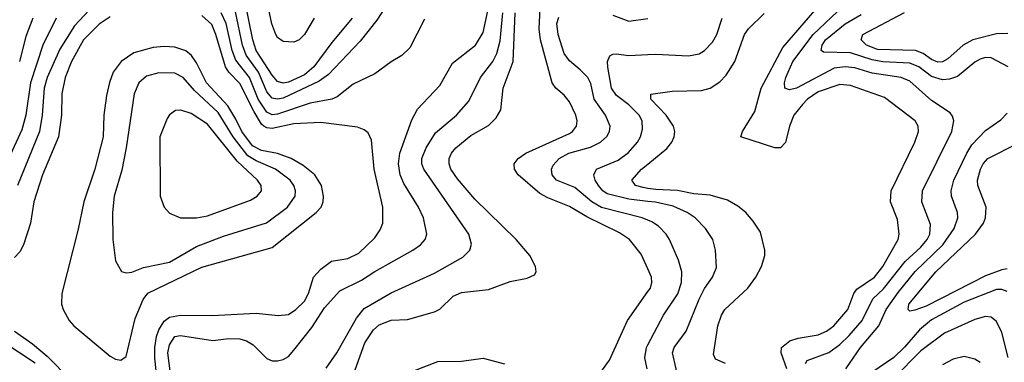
# Model space of a CAD drawing. Header units: inches. Extents: x 1308407 to 1441228, y 959628 to 1036311.
# Tile 683 of 729: x 1407675 to 1411319, y 1024815 to 1026084. Entities that reach past the tile are written whole.
import ezdxf

# ---------------------------------------------------------------- set-up
doc = ezdxf.new("R2010")
doc.units = ezdxf.units.IN
doc.header["$MEASUREMENT"] = 0
doc.layers.add('B4002', color=7, linetype='Continuous')
doc.layers.add('B4012', color=7, linetype='Continuous')

msp = doc.modelspace()

# ---------------------------------------------------------------- linework, layer by layer
at = {"layer": 'B4002', "color": 5}
for points, elevation in [([(1408765, 1026090), (1408729.7, 1026030), (1408710, 1026009.5), (1408690, 1026000.9), (1408650, 1026004), (1408630, 1026018.8), (1408623.3, 1026030), (1408608.6, 1026068.6), (1408573.6, 1026233.6)], 2680), ([(1407970, 1026160.5), (1407878.7, 1026061.3), (1407824.4, 1025975.6), (1407776.6, 1025870), (1407766.2, 1025830), (1407758.4, 1025730), (1407748.3, 1025670), (1407666.9, 1025470)], 2760), ([(1408233, 1024773), (1408223.9, 1024850), (1408230, 1024879.6), (1408249.2, 1024910), (1408270, 1024913.9), (1408390, 1024896.1), (1408450, 1024903.3), (1408490, 1024901.5), (1408514.4, 1024894.4), (1408539.5, 1024879.5), (1408590, 1024829.2), (1408610, 1024820.6), (1408630, 1024819.8), (1408650, 1024825.5), (1408670, 1024836.8), (1408690, 1024859.8), (1408756.2, 1024943.8), (1408803, 1025017), (1408860.7, 1025079.3), (1408940.8, 1025119.2), (1408990, 1025151.6), (1409130.3, 1025229.7), (1409158.8, 1025250), (1409176.2, 1025270), (1409182.6, 1025290), (1409169.9, 1025350), (1409151.7, 1025390), (1409097.5, 1025477.5), (1409083.5, 1025510), (1409076.8, 1025550), (1409081.6, 1025590), (1409126.5, 1025713.5), (1409147.1, 1025752.9), (1409230, 1025840.3), (1409276.7, 1025923.4), (1409361.6, 1025990), (1409390, 1026036.9), (1409418.6, 1026170)], 2760), ([(1409036.7, 1026143.3), (1408997.4, 1026082.6), (1408935.3, 1026004.7), (1408818.5, 1025881.5), (1408783.9, 1025856.1), (1408650, 1025794.1), (1408630, 1025789.4), (1408610, 1025793.6), (1408590, 1025817.3), (1408559.4, 1025890), (1408513.3, 1025953.3), (1408500.2, 1025990), (1408473.8, 1026113.8)], 2740), ([(1408905.9, 1026090), (1408830, 1025999.9), (1408764.5, 1025910), (1408730, 1025880.6), (1408670, 1025852.3), (1408650, 1025849.4), (1408630, 1025855.5), (1408610, 1025878.4), (1408550, 1025970), (1408537.7, 1026010), (1408509.4, 1026149.4)], 2720), ([(1410000, 1025160.6), (1409975.6, 1025215.6), (1409931.5, 1025270), (1409894.8, 1025294.8), (1409774, 1025354), (1409710, 1025391.6), (1409630, 1025423.7), (1409600.7, 1025440.7), (1409519.9, 1025510), (1409507.1, 1025530), (1409505.9, 1025550), (1409520.2, 1025570), (1409549, 1025590), (1409710, 1025662.7), (1409721.5, 1025670), (1409735.7, 1025690), (1409738.1, 1025710), (1409733.2, 1025730), (1409710, 1025779.8), (1409690, 1025804.5), (1409659.1, 1025830), (1409646.2, 1025850), (1409602.4, 1026010), (1409598.1, 1026050), (1409602.2, 1026150)], 2680), ([(1407810.3, 1026089.7), (1407761.3, 1025990), (1407715.9, 1025850), (1407697.6, 1025730), (1407683.4, 1025676.6), (1407606.9, 1025510)], 2740), ([(1408010, 1026094.7), (1407970, 1026067.7), (1407911.2, 1026010), (1407867, 1025930), (1407844.1, 1025870), (1407832, 1025810), (1407830.4, 1025730), (1407818.8, 1025650), (1407760.1, 1025510), (1407728, 1025410), (1407714.9, 1025330), (1407690.1, 1025249.9), (1407675.6, 1025224.4), (1407656.5, 1025203.5)], 2780), ([(1407723.9, 1026090), (1407697.7, 1026022.3), (1407675, 1025930)], 2720), ([(1408192.3, 1024670), (1408175.8, 1024830), (1408175.7, 1024870), (1408181.7, 1024910), (1408190, 1024935.5), (1408210, 1024967.3), (1408230, 1024981.5), (1408270, 1024989.4), (1408387.9, 1024987.9), (1408550, 1024997.3), (1408631.4, 1024988.6), (1408670, 1024991.8), (1408697.8, 1025010), (1408730, 1025040.7), (1408744.3, 1025070), (1408763.2, 1025130), (1408790, 1025160.1), (1408829.8, 1025190), (1408890, 1025198.8), (1408930, 1025219.1), (1408990, 1025276.3), (1409010, 1025305.6), (1409018.7, 1025330), (1409019, 1025390), (1408986.7, 1025530), (1408977.6, 1025637.6), (1408965, 1025665), (1408950, 1025676.8), (1408925.8, 1025685.8), (1408790, 1025703.4), (1408690, 1025698.6), (1408610, 1025681.6), (1408590, 1025683.1), (1408578.4, 1025690), (1408570, 1025697), (1408542.9, 1025742.9), (1408490, 1025848.1), (1408449.9, 1025890), (1408437.2, 1025910), (1408401.7, 1026030), (1408386, 1026066), (1408350, 1026099.9)], 2780), ([(1409173.5, 1026086.5), (1409119.4, 1025980.6), (1409090, 1025951.2), (1409050, 1025928), (1408990, 1025883.9), (1408910, 1025845.2), (1408850, 1025798), (1408830, 1025789.9), (1408750, 1025775.2), (1408630, 1025734.3), (1408610, 1025732.3), (1408590, 1025741.6), (1408557.4, 1025790), (1408525.5, 1025870), (1408474.7, 1025934.7), (1408462, 1025970), (1408439.5, 1026070), (1408420.9, 1026110)], 2760), ([(1408810, 1024792.6), (1408849.2, 1024850), (1408922.3, 1024977.7), (1408950, 1025013.6), (1409050, 1025072.7), (1409210, 1025145), (1409315.5, 1025204.5), (1409341.4, 1025230), (1409347, 1025253), (1409337.3, 1025290), (1409170.9, 1025530), (1409164.1, 1025550), (1409164.1, 1025570), (1409180.2, 1025610), (1409214.6, 1025665.4), (1409291.3, 1025730), (1409337.5, 1025782.5), (1409380.7, 1025870), (1409426.2, 1025930), (1409441.3, 1025958.7), (1409453.5, 1026006.5), (1409462.9, 1026110)], 2740), ([(1408910.2, 1024769.8), (1408952.8, 1024887.2), (1408984.5, 1024935.5), (1409006, 1024954), (1409050, 1024970.6), (1409110, 1024973.4), (1409210, 1025001.3), (1409230, 1025011.6), (1409280.1, 1025059.9), (1409310, 1025073.6), (1409410, 1025084.1), (1409490, 1025114.3), (1409553.7, 1025126.3), (1409580.8, 1025139.1), (1409587, 1025150), (1409584.2, 1025170), (1409562.7, 1025210), (1409512.3, 1025270), (1409359.2, 1025419.2), (1409295.2, 1025495.2), (1409270.9, 1025530), (1409264.3, 1025550), (1409264.9, 1025570), (1409273.6, 1025590), (1409289.9, 1025610), (1409345.4, 1025654.6), (1409410, 1025692.4), (1409438.9, 1025721.1), (1409455.4, 1025750), (1409465, 1025830), (1409502.1, 1025930), (1409509.3, 1026110)], 2720), ([(1410000, 1025341.4), (1409979.1, 1025350), (1409828.5, 1025388.5), (1409793.3, 1025410), (1409730, 1025462.4), (1409661.8, 1025490), (1409646, 1025510), (1409643.9, 1025530), (1409650, 1025545.3), (1409671.3, 1025570), (1409708.1, 1025590), (1409787.7, 1025612.3), (1409825, 1025630), (1409848.1, 1025651.9), (1409858.1, 1025670), (1409860.2, 1025690), (1409843.8, 1025730), (1409801.2, 1025790), (1409788.4, 1025848.4), (1409777.3, 1025870), (1409750, 1025899.1), (1409710, 1025931.6), (1409690, 1025959.1), (1409668.5, 1026030), (1409663.2, 1026070), (1409670, 1026093.8)], 2660), ([(1409870, 1026101.2), (1409930, 1026079), (1410000, 1026088.4)], 2660), ([(1410000, 1025411.2), (1409930, 1025419), (1409850, 1025438.5), (1409833.3, 1025450), (1409817.1, 1025470), (1409805.2, 1025490), (1409799.9, 1025510), (1409810, 1025530.8), (1409890, 1025564.2), (1409928.1, 1025591.9), (1409961.7, 1025630), (1409973, 1025650), (1409980.8, 1025679.2), (1409978.8, 1025710), (1409968.3, 1025730), (1409930, 1025769.4), (1409883.9, 1025803.9), (1409865.8, 1025830), (1409851.8, 1025908.2), (1409851.2, 1025930), (1409859.2, 1025950), (1409870, 1025956.8), (1409882.5, 1025957.5), (1409930, 1025952.2), (1410000, 1025955.6)], 2640), ([(1410000, 1025459.3), (1409982.1, 1025462), (1409954.8, 1025470), (1409940.6, 1025490), (1409976.1, 1025530), (1410000, 1025549.5)], 2620), ([(1409815.7, 1024764.3), (1409857.8, 1024822.2), (1409924.4, 1024970), (1410000, 1025076.9)], 2680), ([(1407656.3, 1024930), (1407722.9, 1024882.9), (1407777.3, 1024837.3), (1407863.1, 1024750)], 2780), ([(1407610, 1024894.2), (1407732.7, 1024812.7)], 2760), ([(1409997.7, 1024790), (1409989.3, 1024830.7), (1409995.3, 1024870), (1410000, 1024879.1)], 2660), ([(1409092.5, 1024767.5), (1409222.4, 1024817.6), (1409310, 1024819.5), (1409390, 1024830.2), (1409470, 1024809.3)], 2680)]:
    msp.add_lwpolyline(points, dxfattribs=dict(at, elevation=elevation))
for points, elevation in [([(1408210, 1025985.6), (1408170, 1025981.2), (1408098.4, 1025961.6), (1408050.9, 1025930), (1408021.7, 1025890), (1408007.9, 1025852.1), (1407997.1, 1025802.9), (1407987.4, 1025730), (1407983.9, 1025650), (1407953.1, 1025530), (1407912.9, 1025410), (1407892, 1025308), (1407831.9, 1025070), (1407830.2, 1025030), (1407836, 1025010), (1407858.6, 1024970), (1407875.8, 1024950), (1408010, 1024837.1), (1408030, 1024826.7), (1408050, 1024823.2), (1408070, 1024836), (1408103.1, 1024976.9), (1408132.1, 1025047.9), (1408150, 1025071), (1408350, 1025167.2), (1408610, 1025240.1), (1408772.9, 1025370), (1408791.1, 1025390), (1408799.1, 1025410), (1408800.2, 1025430), (1408792.4, 1025470), (1408768.1, 1025510), (1408724.5, 1025544.5), (1408679.8, 1025570), (1408629.1, 1025589.1), (1408570, 1025599.2), (1408537, 1025617), (1408497, 1025670), (1408475.8, 1025715.8), (1408445.3, 1025765.3), (1408367.3, 1025850), (1408330, 1025924.6), (1408311.3, 1025951.3), (1408290, 1025969.4), (1408250, 1025983)], 2820), ([(1408190, 1025887.8), (1408145.1, 1025874.9), (1408116.8, 1025850), (1408099.2, 1025810), (1408070.1, 1025610), (1408053.5, 1025526.5), (1408025.1, 1025430), (1408018.4, 1025370), (1408019.7, 1025270), (1408030.2, 1025190.2), (1408051.8, 1025151.8), (1408070, 1025145.7), (1408090, 1025149.1), (1408133.6, 1025166.4), (1408230, 1025185.5), (1408330, 1025244), (1408430, 1025282.2), (1408588.2, 1025331.8), (1408666.6, 1025390), (1408694.5, 1025430), (1408696.4, 1025450), (1408689.9, 1025470), (1408675.8, 1025490), (1408621.5, 1025530), (1408550, 1025561.6), (1408519.9, 1025579.9), (1408466, 1025650), (1408410, 1025740.1), (1408322.1, 1025822.1), (1408279.9, 1025870), (1408250, 1025886.6)], 2840), ([(1408271.5, 1025748.5), (1408252.5, 1025747.5), (1408230, 1025731.6), (1408221.7, 1025718.3), (1408194.4, 1025650), (1408194.7, 1025430), (1408210.2, 1025390.2), (1408230, 1025367.4), (1408270.2, 1025350.2), (1408330, 1025349.5), (1408370, 1025357.9), (1408530, 1025416.1), (1408554.2, 1025430), (1408569.8, 1025450), (1408569, 1025470), (1408555.9, 1025490), (1408480, 1025560), (1408370, 1025697.1), (1408310, 1025736.7)], 2860)]:
    msp.add_lwpolyline(points, close=True, dxfattribs=dict(at, elevation=elevation))
at = {"layer": 'B4012', "color": 5}
for points, elevation in [([(1410514.9, 1024790), (1410493.7, 1024850), (1410495, 1024870), (1410526, 1024894), (1410556.3, 1024903.7), (1410630, 1024916.2), (1410660.6, 1024930), (1410688.7, 1024950), (1410739.9, 1025010), (1410762.1, 1025070), (1410773.8, 1025086.2), (1410839.1, 1025130), (1410869.1, 1025170), (1410926.5, 1025270), (1410930.4, 1025290), (1410924, 1025344), (1410898.1, 1025410), (1410900.5, 1025450), (1410987.9, 1025630), (1411001.7, 1025670), (1410999.8, 1025690), (1410989.8, 1025710), (1410875.7, 1025795.7), (1410750, 1025840.5), (1410710, 1025843.7), (1410630, 1025817.1), (1410591.3, 1025790), (1410572, 1025770), (1410540.1, 1025730), (1410524.1, 1025690), (1410510, 1025629.5), (1410490.5, 1025610), (1410470, 1025609), (1410343.6, 1025650), (1410349.9, 1025670), (1410395.6, 1025744.4), (1410419.6, 1025830), (1410499.2, 1025980.8), (1410713.1, 1026230)], 2580), ([(1410582.9, 1024810), (1410590, 1024822), (1410670, 1024851.3), (1410710, 1024880.3), (1410745.5, 1024914.5), (1410792.6, 1024970), (1410832.9, 1025050), (1410872.6, 1025087.4), (1410952.2, 1025187.8), (1411010, 1025241.3), (1411033.4, 1025270), (1411043, 1025290), (1411046, 1025326), (1411014, 1025410), (1411016.7, 1025450), (1411124.5, 1025670), (1411131.9, 1025710), (1411127.3, 1025727.3), (1411118.6, 1025738.6), (1411050, 1025784.9), (1410970, 1025856), (1410937.7, 1025870), (1410830, 1025886.4), (1410766.1, 1025906.1), (1410730, 1025910.2), (1410690, 1025904.4), (1410550, 1025830.4), (1410524.8, 1025824.8), (1410507.3, 1025830), (1410505.4, 1025850), (1410510.4, 1025870), (1410537.1, 1025930), (1410612.2, 1026030), (1410724.4, 1026135.6)], 2560), ([(1410000, 1025549.5), (1410070, 1025606.5), (1410088.8, 1025630), (1410097.7, 1025650), (1410099.9, 1025670), (1410094.4, 1025690), (1410067.5, 1025730), (1410010.8, 1025790), (1410011.3, 1025808.7), (1410090, 1025819.8), (1410198.5, 1025821.5), (1410230, 1025830.1), (1410266.5, 1025853.5), (1410290, 1025878.5), (1410322.4, 1025930), (1410357.6, 1026030), (1410371.9, 1026050), (1410430, 1026107.8)], 2620), ([(1410000, 1025955.6), (1410030, 1025957), (1410150, 1025950.2), (1410190, 1025958.2), (1410210, 1025970.2), (1410239, 1026001), (1410255.9, 1026030), (1410275, 1026090)], 2640), ([(1411333.3, 1025910), (1411270, 1025942.9), (1411250, 1025944.3), (1411230, 1025938.6), (1411210, 1025927), (1411146.4, 1025873.6), (1411116.4, 1025863.6), (1411090, 1025861.4), (1411050, 1025873.3), (1411002.7, 1025910), (1410970, 1025923.2), (1410870, 1025928.6), (1410830, 1025936), (1410750, 1025961), (1410650, 1025964.6), (1410641.1, 1025970), (1410645.1, 1025990), (1410657.5, 1026010), (1410730, 1026068.6), (1410790, 1026104)], 2540), ([(1411332.6, 1026032.6), (1411290, 1026032.1), (1411202.7, 1026010), (1411166.9, 1025990), (1411110, 1025939.5), (1411090, 1025927.8), (1411073, 1025927), (1411050, 1025936.8), (1411019.1, 1025959), (1410990, 1025970), (1410850, 1025973.6), (1410809.4, 1025990), (1410789.9, 1026010), (1410795.7, 1026030), (1410950, 1026111)], 2520), ([(1410732.2, 1024790), (1410786.8, 1024870), (1410854.3, 1024950), (1410882.1, 1025010), (1410926.1, 1025073.9), (1410989.2, 1025150.8), (1411091.7, 1025250), (1411133.2, 1025310), (1411147.3, 1025350), (1411146.5, 1025370), (1411123.1, 1025430), (1411122.6, 1025450), (1411132.7, 1025490), (1411179.9, 1025590), (1411199.1, 1025620.9), (1411250, 1025674.3), (1411306.4, 1025713.6), (1411330, 1025737.4)], 2540), ([(1411330, 1025160.9), (1411310, 1025157), (1411250, 1025134.7), (1411030, 1025023.3), (1410987.6, 1025007.6), (1410970, 1025004.4), (1410963.1, 1025010), (1410965.9, 1025030), (1411065.4, 1025150), (1411212.2, 1025290), (1411241.8, 1025330), (1411249.9, 1025350), (1411251.5, 1025390), (1411221.7, 1025470), (1411220.1, 1025490), (1411230.4, 1025530), (1411240.4, 1025550), (1411258.4, 1025570), (1411370, 1025627.2)], 2520), ([(1410287.3, 1024810), (1410250, 1024826.6), (1410243.4, 1024843.4), (1410258.6, 1024950), (1410272.7, 1024990), (1410285.4, 1025010), (1410370.6, 1025090), (1410400.2, 1025130), (1410421, 1025170), (1410432.5, 1025210), (1410433.3, 1025230), (1410416.7, 1025296.7), (1410390, 1025338.2), (1410362, 1025370), (1410333.2, 1025393.2), (1410295.1, 1025415.1), (1410230, 1025434.2), (1410170, 1025438.5), (1410110, 1025451.6), (1410030, 1025454.8), (1410000, 1025459.3)], 2620), ([(1410000, 1024504.1), (1410010, 1024507.8), (1410032.1, 1024530), (1410052.8, 1024570), (1410099.9, 1024750), (1410105, 1024790), (1410091.8, 1024850), (1410097.6, 1024870), (1410141.2, 1024930), (1410190, 1025048.3), (1410210, 1025088.3), (1410239.4, 1025130), (1410253.5, 1025166.5), (1410249.9, 1025229.9), (1410240.3, 1025270), (1410213.5, 1025310), (1410174.6, 1025350), (1410145.8, 1025370), (1410093.4, 1025393.4), (1410028.1, 1025408.1), (1410000, 1025411.2)], 2640), ([(1410000, 1024879.1), (1410057.5, 1024990), (1410111.2, 1025068.8), (1410124.8, 1025110), (1410125.4, 1025150), (1410113.5, 1025193.5), (1410080.5, 1025270), (1410068.4, 1025290), (1410039.3, 1025319.3), (1410015.1, 1025335.1), (1410000, 1025341.4)], 2660), ([(1410000, 1025076.9), (1410009.2, 1025090), (1410015.2, 1025110), (1410013.6, 1025130), (1410000, 1025160.6)], 2680), ([(1411330, 1025077.1), (1411310, 1025084.7), (1411290, 1025085), (1411170, 1025038.2), (1411050, 1024972.4), (1411005.4, 1024934.6), (1410950, 1024870.7), (1410910, 1024832.9), (1410778, 1024742)], 2540), ([(1411332.9, 1024832.9), (1411310, 1024925.7), (1411290, 1024966.3), (1411270, 1024981.5), (1411250, 1024983.9), (1411210, 1024972.8), (1411097.6, 1024922.3), (1411010, 1024856.7), (1410910, 1024756)], 2560), ([(1411230, 1024814.6), (1411210, 1024826.8), (1411170, 1024835.7), (1411130, 1024825.8), (1411090, 1024804.9)], 2580)]:
    msp.add_lwpolyline(points, dxfattribs=dict(at, elevation=elevation))

doc.saveas('drawing.dxf')
